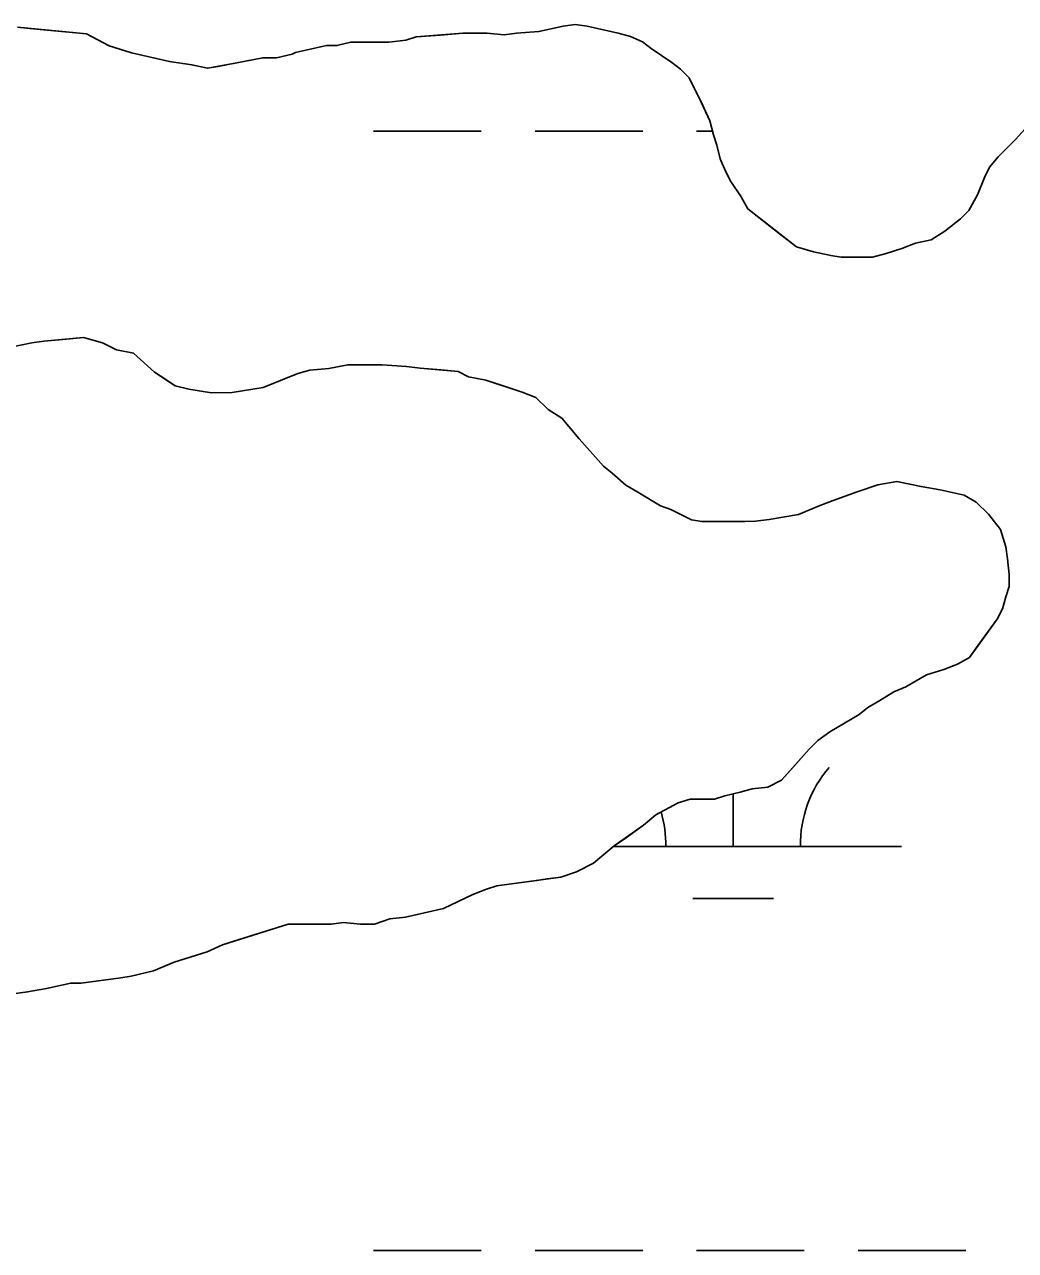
# Model space of a CAD drawing. Extents: x 3161564 to 3199464, y 849354 to 874788.
# Drawn here: x 3185979.4 to 3186273.8, y 858050 to 858414.3 of the extents above; entities that cross this region are included whole.
import ezdxf

# ---------------------------------------------------------------- set-up
doc = ezdxf.new("R2010")
doc.units = 0
for name, color, linetype in [('V-SITE-VEGE', 7, 'Continuous'), ('V-TOPO-SHOR', 7, 'Continuous'), ('V-WETL-SWMP', 7, 'Continuous')]:
    doc.layers.add(name, color=color, linetype=linetype)

msp = doc.modelspace()

# ---------------------------------------------------------------- linework, layer by layer
at = {"layer": 'V-SITE-VEGE'}
for points in [[(3186273.8, 858380.14), (3186268.68, 858375), (3186266.12, 858371.92), (3186264.58, 858368.84), (3186262.54, 858363.71), (3186259.98, 858359.09), (3186257.42, 858356.52), (3186252.81, 858352.92), (3186248.71, 858350.35), (3186244.09, 858349.32), (3186239.99, 858347.77), (3186235.38, 858346.23), (3186231.27, 858345.2), (3186222.04, 858345.18), (3186218.96, 858345.69), (3186213.83, 858346.71), (3186208.7, 858348.24), (3186194.32, 858359.5), (3186192.26, 858363.09), (3186189.18, 858367.7), (3186187.64, 858370.78), (3186186.09, 858374.37), (3186185.06, 858378.47), (3186184.03, 858381.55), (3186183, 858385.65), (3186180.43, 858391.28), (3186176.83, 858398.46), (3186174.26, 858401.02), (3186171.69, 858403.07), (3186165.53, 858407.16), (3186162.96, 858409.21), (3186159.37, 858410.75), (3186155.78, 858411.77), (3186146.54, 858413.8), (3186142.95, 858414.31), (3186139.36, 858413.79), (3186132.18, 858412.25), (3186125.51, 858411.72), (3186121.92, 858411.21), (3186116.79, 858411.71), (3186109.61, 858411.7), (3186095.76, 858410.65), (3186092.69, 858409.62), (3186087.56, 858409.1), (3186076.28, 858409.09), (3186072.17, 858408.05), (3186069.1, 858408.05), (3186059.87, 858405.98), (3186058.84, 858405.47), (3186054.23, 858404.44), (3186050.12, 858404.43), (3186042.43, 858402.88), (3186033.71, 858401.33), (3186029.1, 858402.35), (3186022.43, 858403.36), (3186011.14, 858405.92), (3186004.47, 858407.96), (3185997.79, 858411.54), (3185977.27, 858413.56)], [(3185973.82, 858318.15), (3185981.52, 858319.7), (3185985.1, 858320.21), (3185996.9, 858321.26), (3186002.55, 858319.73), (3186006.65, 858317.68), (3186011.78, 858316.66), (3186017.95, 858311.03), (3186024.11, 858306.94), (3186028.21, 858305.92), (3186034.88, 858304.9), (3186041.04, 858304.91), (3186050.27, 858306.46), (3186060.52, 858310.58), (3186064.11, 858311.61), (3186069.75, 858312.13), (3186075.39, 858313.17), (3186085.65, 858313.18), (3186092.83, 858312.68), (3186096.94, 858312.17), (3186108.22, 858311.16), (3186111.3, 858309.63), (3186116.43, 858308.61), (3186127.21, 858305.04), (3186131.31, 858303.5), (3186134.91, 858299.92), (3186139.02, 858297.36), (3186141.07, 858294.8), (3186144.16, 858291.21), (3186151.35, 858283.01), (3186153.92, 858280.97), (3186158.03, 858277.38), (3186161.62, 858275.34), (3186168.29, 858271.25), (3186171.37, 858270.22), (3186177.53, 858267.15), (3186180.61, 858266.65), (3186196.51, 858266.67), (3186200.61, 858267.19), (3186209.33, 858268.74), (3186215.48, 858271.31), (3186219.58, 858272.86), (3186226.76, 858275.43), (3186232.91, 858277.49), (3186238.55, 858278.53), (3186245.74, 858277), (3186251.38, 858275.98), (3186258.56, 858274.45), (3186262.16, 858272.41), (3186265.75, 858268.82), (3186269.35, 858264.21), (3186270.9, 858259.08), (3186271.41, 858255.49), (3186271.93, 858250.88), (3186271.94, 858247.29), (3186270.92, 858244.21), (3186269.9, 858240.62), (3186268.36, 858237.54), (3186260.17, 858226.24), (3186256.59, 858224.18), (3186252.48, 858222.64), (3186247.36, 858221.09), (3186241.21, 858217.49), (3186237.62, 858215.95), (3186233.52, 858213.38), (3186229.93, 858211.32), (3186227.37, 858209.26), (3186218.66, 858204.12), (3186215.07, 858201.55), (3186212.51, 858198.99), (3186204.32, 858189.74), (3186200.22, 858187.68), (3186195.6, 858187.16), (3186192.01, 858186.13), (3186187.4, 858185.1), (3186184.32, 858184.07), (3186177.14, 858184.06), (3186173.55, 858183.03), (3186166.89, 858179.43), (3186163.3, 858176.34), (3186154.59, 858170.18), (3186148.44, 858165.04), (3186143.32, 858162.46), (3186138.71, 858160.92), (3186119.73, 858158.33), (3186116.65, 858157.3), (3186112.55, 858155.75), (3186103.84, 858151.64), (3186092.56, 858149.06), (3186087.94, 858148.54), (3186083.33, 858146.99), (3186079.23, 858146.98), (3186074.1, 858147.49), (3186070.5, 858146.97), (3186057.68, 858146.95), (3186038.2, 858140.77), (3186033.59, 858138.71), (3186023.85, 858135.62), (3186017.69, 858133.04), (3186011.03, 858131.5), (3186007.95, 858130.98), (3185996.16, 858129.42), (3185993.08, 858129.42), (3185985.9, 858127.86), (3185980.26, 858126.83), (3185973.08, 858125.8)]]:
    msp.add_lwpolyline(points, dxfattribs=at)
at = {"layer": 'V-TOPO-SHOR'}
for points in [[(3186268.68, 858375), (3186266.12, 858371.92), (3186264.58, 858368.84), (3186262.54, 858363.71), (3186259.98, 858359.09), (3186257.42, 858356.52), (3186252.81, 858352.92), (3186248.71, 858350.35), (3186244.09, 858349.32), (3186239.99, 858347.77), (3186235.38, 858346.23), (3186231.27, 858345.2), (3186225.63, 858345.19), (3186222.04, 858345.18), (3186218.96, 858345.69), (3186213.83, 858346.71), (3186208.7, 858348.24), (3186204.08, 858351.82), (3186194.32, 858359.5), (3186192.26, 858363.09), (3186189.18, 858367.7), (3186187.64, 858370.78), (3186186.09, 858374.37), (3186185.06, 858378.47), (3186184.03, 858381.55), (3186183, 858385.65), (3186180.43, 858391.28), (3186176.83, 858398.46), (3186174.26, 858401.02), (3186171.69, 858403.07), (3186165.53, 858407.16), (3186162.96, 858409.21), (3186159.37, 858410.75), (3186155.78, 858411.77), (3186146.54, 858413.8), (3186142.95, 858414.31), (3186139.36, 858413.79), (3186132.18, 858412.25), (3186125.51, 858411.72), (3186121.92, 858411.21), (3186116.79, 858411.71), (3186113.2, 858411.71), (3186109.61, 858411.7), (3186102.95, 858411.18), (3186095.76, 858410.65), (3186092.69, 858409.62), (3186087.56, 858409.1), (3186081.92, 858409.09), (3186076.28, 858409.09), (3186072.17, 858408.05), (3186069.1, 858408.05), (3186059.87, 858405.98), (3186058.84, 858405.47), (3186054.23, 858404.44), (3186050.12, 858404.43), (3186042.43, 858402.88), (3186036.79, 858401.85), (3186033.71, 858401.33), (3186029.1, 858402.35), (3186022.43, 858403.36), (3186011.14, 858405.91), (3186004.47, 858407.96), (3185997.79, 858411.54), (3185981.89, 858413.05), (3185977.27, 858413.56)], [(3186278.41, 858385.27), (3186273.8, 858380.14), (3186271.24, 858377.57), (3186268.68, 858375)], [(3186116.65, 858157.3), (3186119.73, 858158.33), (3186123.32, 858158.84), (3186131.52, 858159.88), (3186134.6, 858160.4), (3186138.71, 858160.92), (3186143.32, 858162.46), (3186148.44, 858165.04), (3186154.59, 858170.18), (3186158.18, 858172.74), (3186163.3, 858176.34), (3186166.89, 858179.43), (3186173.55, 858183.03), (3186177.14, 858184.06), (3186184.32, 858184.07), (3186187.4, 858185.1), (3186192.01, 858186.13), (3186195.6, 858187.16), (3186200.22, 858187.68), (3186204.32, 858189.74), (3186207.9, 858193.85), (3186212.51, 858198.99), (3186215.07, 858201.55), (3186218.66, 858204.12), (3186227.37, 858209.26), (3186229.93, 858211.32), (3186233.52, 858213.38), (3186237.62, 858215.95), (3186241.21, 858217.49), (3186247.36, 858221.09), (3186252.48, 858222.64), (3186256.59, 858224.18), (3186260.17, 858226.24), (3186262.73, 858229.83), (3186268.36, 858237.54), (3186269.9, 858240.62), (3186270.92, 858244.21), (3186271.94, 858247.29), (3186271.93, 858250.88), (3186271.41, 858255.49), (3186270.9, 858259.08), (3186269.35, 858264.21), (3186265.75, 858268.82), (3186262.16, 858272.41), (3186258.56, 858274.45), (3186251.38, 858275.98), (3186245.74, 858277), (3186238.55, 858278.53), (3186232.91, 858277.49), (3186226.76, 858275.43), (3186219.58, 858272.86), (3186215.48, 858271.31), (3186209.33, 858268.74), (3186200.61, 858267.19), (3186196.51, 858266.67), (3186193.43, 858266.66), (3186187.79, 858266.65), (3186184.71, 858266.65), (3186180.61, 858266.65), (3186177.53, 858267.15), (3186171.37, 858270.22), (3186168.29, 858271.24), (3186161.62, 858275.34), (3186158.03, 858277.38), (3186153.92, 858280.97), (3186151.35, 858283.01), (3186144.16, 858291.21), (3186141.07, 858294.8), (3186139.02, 858297.36), (3186134.91, 858299.92), (3186131.31, 858303.5), (3186127.21, 858305.04), (3186119.51, 858307.59), (3186116.43, 858308.61), (3186111.3, 858309.63), (3186108.22, 858311.16), (3186103.09, 858311.67), (3186096.94, 858312.17), (3186092.83, 858312.68), (3186085.65, 858313.18), (3186075.39, 858313.17), (3186069.75, 858312.13), (3186064.11, 858311.61), (3186060.52, 858310.58), (3186050.27, 858306.46), (3186047.19, 858305.94), (3186041.04, 858304.91), (3186034.88, 858304.9), (3186028.21, 858305.92), (3186024.11, 858306.94), (3186021.03, 858308.98), (3186017.95, 858311.03), (3186011.78, 858316.66), (3186006.65, 858317.68), (3186002.55, 858319.73), (3185996.9, 858321.26), (3185990.75, 858320.74), (3185985.1, 858320.21), (3185981.52, 858319.7), (3185973.82, 858318.15)], [(3185973.08, 858125.8), (3185980.26, 858126.83), (3185985.9, 858127.87), (3185993.08, 858129.42), (3185996.16, 858129.42), (3186007.95, 858130.98), (3186011.03, 858131.5), (3186017.69, 858133.04), (3186023.85, 858135.62), (3186033.59, 858138.71), (3186038.2, 858140.77), (3186041.27, 858141.8), (3186051.02, 858144.89), (3186057.68, 858146.95), (3186060.76, 858146.96), (3186065.38, 858146.96), (3186070.5, 858146.97), (3186074.1, 858147.49), (3186079.23, 858146.98), (3186083.33, 858146.99), (3186087.94, 858148.54), (3186092.56, 858149.06), (3186103.84, 858151.64), (3186112.55, 858155.75), (3186116.65, 858157.3)]]:
    msp.add_lwpolyline(points, dxfattribs=at)
at = {"layer": 'V-WETL-SWMP'}
for p, q in [((3185981.89, 858413.05), (3185977.27, 858413.56)), ((3185997.79, 858411.54), (3185981.89, 858413.05)), ((3186004.47, 858407.95), (3185997.79, 858411.54)), ((3186102.95, 858411.18), (3186095.77, 858410.65)), ((3186109.61, 858411.7), (3186102.95, 858411.18)), ((3186116.79, 858411.71), (3186109.61, 858411.7)), ((3186121.92, 858411.2), (3186116.79, 858411.71)), ((3186125.51, 858411.72), (3186121.92, 858411.2)), ((3186132.18, 858412.25), (3186125.51, 858411.72)), ((3186139.36, 858413.79), (3186132.18, 858412.25)), ((3186142.95, 858414.31), (3186139.36, 858413.79)), ((3186146.54, 858413.8), (3186142.95, 858414.31)), ((3186155.78, 858411.77), (3186146.54, 858413.8)), ((3186159.37, 858410.75), (3186155.78, 858411.77)), ((3186011.14, 858405.91), (3186004.47, 858407.95)), ((3186069.1, 858408.05), (3186059.87, 858405.98)), ((3186072.17, 858408.05), (3186069.1, 858408.05)), ((3186076.28, 858409.09), (3186072.17, 858408.05)), ((3186087.56, 858409.1), (3186076.28, 858409.09)), ((3186092.69, 858409.62), (3186087.56, 858409.1)), ((3186095.77, 858410.65), (3186092.69, 858409.62)), ((3186162.96, 858409.21), (3186159.37, 858410.75)), ((3186165.53, 858407.16), (3186162.96, 858409.21)), ((3186171.69, 858403.07), (3186165.53, 858407.16)), ((3186022.43, 858403.36), (3186011.14, 858405.91)), ((3186050.12, 858404.43), (3186042.43, 858402.88)), ((3186054.23, 858404.44), (3186050.12, 858404.43)), ((3186058.84, 858405.47), (3186054.23, 858404.44)), ((3186059.87, 858405.98), (3186058.84, 858405.47)), ((3186029.1, 858402.35), (3186022.43, 858403.36)), ((3186033.71, 858401.33), (3186029.1, 858402.35)), ((3186036.79, 858401.85), (3186033.71, 858401.33)), ((3186042.43, 858402.88), (3186036.79, 858401.85)), ((3186174.26, 858401.02), (3186171.69, 858403.07)), ((3186176.83, 858398.46), (3186174.26, 858401.02)), ((3186180.43, 858391.29), (3186176.83, 858398.46)), ((3186183, 858385.65), (3186180.43, 858391.29)), ((3186184.03, 858381.55), (3186183, 858385.65)), ((3186083.05, 858382.64), (3186115.05, 858382.64)), ((3186131.05, 858382.64), (3186163.05, 858382.64)), ((3186179.05, 858382.64), (3186183.76, 858382.64)), ((3186185.06, 858378.47), (3186184.03, 858381.55)), ((3186186.09, 858374.37), (3186185.06, 858378.47)), ((3186273.8, 858380.14), (3186268.67, 858375)), ((3186187.64, 858370.78), (3186186.09, 858374.37)), ((3186268.67, 858375), (3186266.11, 858371.92)), ((3186189.18, 858367.7), (3186187.64, 858370.78)), ((3186266.11, 858371.92), (3186264.58, 858368.84)), ((3186192.27, 858363.09), (3186189.18, 858367.7)), ((3186264.58, 858368.84), (3186262.54, 858363.71)), ((3186262.54, 858363.71), (3186259.98, 858359.09)), ((3186194.32, 858359.5), (3186192.27, 858363.09)), ((3186204.08, 858351.82), (3186194.32, 858359.5)), ((3186257.42, 858356.52), (3186252.81, 858352.92)), ((3186259.98, 858359.09), (3186257.42, 858356.52)), ((3186252.81, 858352.92), (3186248.71, 858350.35)), ((3186208.7, 858348.24), (3186204.08, 858351.82)), ((3186244.09, 858349.32), (3186239.99, 858347.77)), ((3186248.71, 858350.35), (3186244.09, 858349.32)), ((3186213.83, 858346.71), (3186208.7, 858348.24)), ((3186218.96, 858345.69), (3186213.83, 858346.71)), ((3186222.04, 858345.18), (3186218.96, 858345.69)), ((3186231.27, 858345.2), (3186222.04, 858345.18)), ((3186235.38, 858346.23), (3186231.27, 858345.2)), ((3186239.99, 858347.77), (3186235.38, 858346.23)), ((3185973.82, 858318.15), (3185981.52, 858319.7)), ((3185981.52, 858319.7), (3185985.1, 858320.22)), ((3185985.1, 858320.22), (3185990.75, 858320.74)), ((3185990.75, 858320.74), (3185996.9, 858321.26)), ((3185996.9, 858321.26), (3186002.54, 858319.73)), ((3186002.54, 858319.73), (3186006.65, 858317.68)), ((3186006.65, 858317.68), (3186011.78, 858316.66)), ((3186011.78, 858316.66), (3186017.95, 858311.03)), ((3186069.75, 858312.13), (3186075.39, 858313.17)), ((3186075.39, 858313.17), (3186085.65, 858313.18)), ((3186085.65, 858313.18), (3186092.83, 858312.68)), ((3186092.83, 858312.68), (3186096.94, 858312.17)), ((3186017.95, 858311.03), (3186024.11, 858306.94)), ((3186050.27, 858306.46), (3186060.52, 858310.58)), ((3186060.52, 858310.58), (3186064.11, 858311.61)), ((3186064.11, 858311.61), (3186069.75, 858312.13)), ((3186096.94, 858312.17), (3186103.09, 858311.67)), ((3186103.09, 858311.67), (3186108.22, 858311.16)), ((3186108.22, 858311.16), (3186111.3, 858309.63)), ((3186111.3, 858309.63), (3186116.43, 858308.61)), ((3186024.11, 858306.94), (3186028.21, 858305.92)), ((3186028.21, 858305.92), (3186034.88, 858304.9)), ((3186041.04, 858304.91), (3186050.27, 858306.46)), ((3186116.43, 858308.61), (3186127.21, 858305.04)), ((3186034.88, 858304.9), (3186041.04, 858304.91)), ((3186127.21, 858305.04), (3186131.31, 858303.5)), ((3186131.31, 858303.5), (3186134.91, 858299.92)), ((3186134.91, 858299.92), (3186139.02, 858297.36)), ((3186139.02, 858297.36), (3186141.07, 858294.8)), ((3186141.07, 858294.8), (3186144.16, 858291.21)), ((3186144.16, 858291.21), (3186151.35, 858283.02)), ((3186151.35, 858283.02), (3186153.92, 858280.97)), ((3186153.92, 858280.97), (3186158.02, 858277.38)), ((3186158.02, 858277.38), (3186161.62, 858275.34)), ((3186226.76, 858275.43), (3186232.91, 858277.49)), ((3186232.91, 858277.49), (3186238.55, 858278.53)), ((3186238.55, 858278.53), (3186245.74, 858277)), ((3186245.74, 858277), (3186251.38, 858275.98)), ((3186251.38, 858275.98), (3186258.56, 858274.45)), ((3186161.62, 858275.34), (3186168.29, 858271.24)), ((3186215.48, 858271.31), (3186219.58, 858272.86)), ((3186219.58, 858272.86), (3186226.76, 858275.43)), ((3186258.56, 858274.45), (3186262.16, 858272.41)), ((3186262.16, 858272.41), (3186265.75, 858268.82)), ((3186168.29, 858271.24), (3186171.37, 858270.22)), ((3186171.37, 858270.22), (3186177.53, 858267.15)), ((3186200.61, 858267.19), (3186209.33, 858268.74)), ((3186209.33, 858268.74), (3186215.48, 858271.31)), ((3186265.75, 858268.82), (3186269.35, 858264.21)), ((3186177.53, 858267.15), (3186180.61, 858266.64)), ((3186180.61, 858266.64), (3186196.51, 858266.67)), ((3186196.51, 858266.67), (3186200.61, 858267.19)), ((3186269.35, 858264.21), (3186270.9, 858259.08)), ((3186270.9, 858259.08), (3186271.41, 858255.49)), ((3186271.41, 858255.49), (3186271.93, 858250.88)), ((3186271.93, 858250.88), (3186271.94, 858247.29)), ((3186271.94, 858247.29), (3186270.92, 858244.21)), ((3186270.92, 858244.21), (3186269.9, 858240.62)), ((3186269.9, 858240.62), (3186268.36, 858237.54)), ((3186268.36, 858237.54), (3186262.73, 858229.83)), ((3186262.73, 858229.83), (3186260.17, 858226.24)), ((3186260.17, 858226.24), (3186256.58, 858224.18)), ((3186252.48, 858222.64), (3186247.36, 858221.09)), ((3186256.58, 858224.18), (3186252.48, 858222.64)), ((3186247.36, 858221.09), (3186241.21, 858217.49)), ((3186237.62, 858215.95), (3186233.52, 858213.38)), ((3186241.21, 858217.49), (3186237.62, 858215.95)), ((3186229.93, 858211.32), (3186227.37, 858209.26)), ((3186233.52, 858213.38), (3186229.93, 858211.32)), ((3186227.37, 858209.26), (3186218.66, 858204.12)), ((3186218.66, 858204.12), (3186215.07, 858201.55)), ((3186215.07, 858201.55), (3186212.51, 858198.98)), ((3186212.51, 858198.98), (3186207.9, 858193.85)), ((3186207.9, 858193.85), (3186204.32, 858189.74)), ((3186204.32, 858189.74), (3186200.22, 858187.68)), ((3186187.4, 858185.1), (3186184.32, 858184.07)), ((3186192.01, 858186.13), (3186187.4, 858185.1)), ((3186189.89, 858170.04), (3186189.89, 858185.66)), ((3186195.6, 858187.16), (3186192.01, 858186.13)), ((3186200.22, 858187.68), (3186195.6, 858187.16)), ((3186173.55, 858183.03), (3186166.89, 858179.43)), ((3186177.14, 858184.06), (3186173.55, 858183.03)), ((3186184.32, 858184.07), (3186177.14, 858184.06)), ((3186166.89, 858179.43), (3186163.3, 858176.34)), ((3186163.3, 858176.34), (3186158.18, 858172.75)), ((3186158.18, 858172.75), (3186154.59, 858170.18)), ((3186154.59, 858170.18), (3186148.44, 858165.04)), ((3186154.43, 858170.04), (3186239.89, 858170.04)), ((3186148.44, 858165.04), (3186143.32, 858162.46)), ((3186131.52, 858159.88), (3186123.32, 858158.85)), ((3186134.6, 858160.4), (3186131.52, 858159.88)), ((3186138.7, 858160.92), (3186134.6, 858160.4)), ((3186143.32, 858162.46), (3186138.7, 858160.92)), ((3186112.55, 858155.75), (3186103.84, 858151.64)), ((3186116.65, 858157.3), (3186112.55, 858155.75)), ((3186119.73, 858158.33), (3186116.65, 858157.3)), ((3186123.32, 858158.85), (3186119.73, 858158.33)), ((3186177.89, 858154.61), (3186201.89, 858154.61)), ((3186087.94, 858148.53), (3186083.33, 858146.99)), ((3186092.56, 858149.05), (3186087.94, 858148.53)), ((3186103.84, 858151.64), (3186092.56, 858149.05)), ((3186051.02, 858144.89), (3186041.27, 858141.8)), ((3186057.68, 858146.95), (3186051.02, 858144.89)), ((3186070.5, 858146.97), (3186057.68, 858146.95)), ((3186074.1, 858147.49), (3186070.5, 858146.97)), ((3186079.23, 858146.98), (3186074.1, 858147.49)), ((3186083.33, 858146.99), (3186079.23, 858146.98)), ((3186041.27, 858141.8), (3186038.2, 858140.77)), ((3186033.59, 858138.71), (3186023.85, 858135.62)), ((3186038.2, 858140.77), (3186033.59, 858138.71)), ((3186023.85, 858135.62), (3186017.69, 858133.04)), ((3186007.95, 858130.98), (3185996.16, 858129.42)), ((3186011.03, 858131.5), (3186007.95, 858130.98)), ((3186017.69, 858133.04), (3186011.03, 858131.5)), ((3185980.26, 858126.83), (3185973.08, 858125.8)), ((3185985.9, 858127.87), (3185980.26, 858126.83)), ((3185993.08, 858129.42), (3185985.9, 858127.87)), ((3185996.16, 858129.42), (3185993.08, 858129.42)), ((3186083.05, 858049.97), (3186115.05, 858049.97)), ((3186131.05, 858049.97), (3186163.05, 858049.97)), ((3186179.05, 858049.97), (3186211.05, 858049.97)), ((3186227.05, 858049.97), (3186259.05, 858049.97))]:
    msp.add_line(p, q, dxfattribs=at)
for centre, start, end in [((3186245.14, 858170.51), 139.2282, 180.7718), ((3186134.65, 858170.51), 359.2282, 16.1247)]:
    msp.add_arc(centre, 35.25, start, end, dxfattribs=at)

doc.saveas('drawing.dxf')
